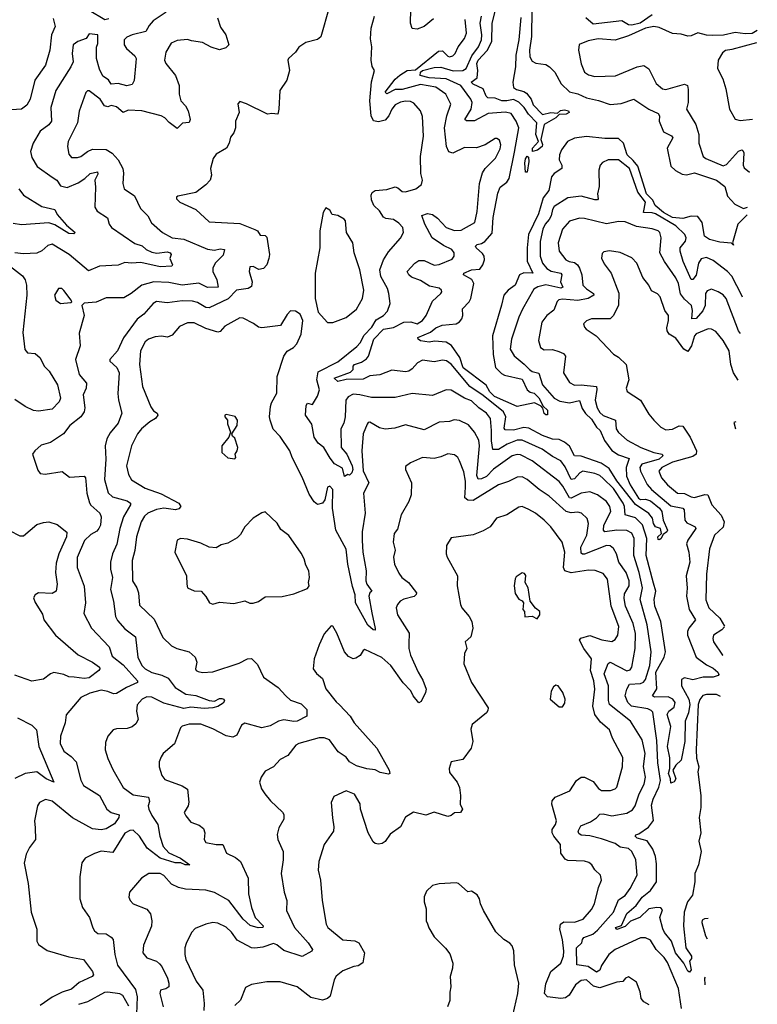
# Model space of a CAD drawing. Extents: x 2199565 to 2323334, y 894172 to 1018966.
# Tile 421 of 440: x 2316093 to 2320456, y 982271 to 988095. Entities that reach past the tile are written whole.
import ezdxf

# ---------------------------------------------------------------- set-up
doc = ezdxf.new("R2010")
doc.units = 0

msp = doc.modelspace()

# ---------------------------------------------------------------- linework, layer by layer
at = {"layer": '0CON10XD'}
for points in [[(2316960, 988140), (2316882.9, 988087.1), (2316859.3, 988060.7), (2316839.4, 988025), (2316758.6, 988005), (2316728, 987992), (2316711.2, 987975), (2316712, 987945), (2316725.7, 987925), (2316775, 987880), (2316781.8, 987865), (2316781.1, 987841.1), (2316770, 987735), (2316759.6, 987710.4), (2316726.9, 987703.1), (2316675, 987717.7), (2316635, 987713.4), (2316618.4, 987738.4), (2316585, 987760.7), (2316565, 987801.4), (2316548.1, 987865), (2316547, 987933), (2316556.2, 987953.8), (2316555.7, 988005.7), (2316505, 988010), (2316486.2, 987983.8), (2316437.5, 987965), (2316410, 987945), (2316404.4, 987895), (2316410, 987845), (2316396.7, 987815), (2316307.3, 987675), (2316277.8, 987575), (2316281.5, 987495), (2316266.3, 987473.6), (2316214.5, 987435), (2316173.9, 987365), (2316157.7, 987315), (2316165, 987280), (2316196.3, 987226.3), (2316285, 987163.5), (2316313.1, 987145), (2316335, 987111.8), (2316375, 987101.9), (2316439.9, 987130.1), (2316478.9, 987155), (2316510.8, 987185), (2316553.9, 987193.9), (2316555, 987180), (2316536.9, 987145), (2316541.4, 987105), (2316538.5, 986985), (2316552.6, 986962.6), (2316613.5, 986923.5), (2316622.2, 986885), (2316635.6, 986865), (2316775, 986770), (2316817.2, 986757.2), (2316842, 986735), (2316875, 986719.2), (2316905, 986714), (2316965, 986721.6), (2316983.5, 986715), (2316988.6, 986705), (2316981.7, 986681.7), (2316998, 986645), (2316993.8, 986636.2), (2316925, 986633.5), (2316809.4, 986659.4), (2316755, 986654.8), (2316715, 986658.6), (2316675, 986641.8), (2316565, 986637.7), (2316500.8, 986609.2), (2316385.2, 986705.2), (2316285, 986766.4), (2316260.2, 986759.8), (2316225, 986728.1), (2316195, 986712.9), (2316115, 986708.8), (2316065, 986715.7)], [(2316619.8, 988100.2), (2316596.9, 988093.1), (2316505, 988148)], [(2317923.2, 988166.8), (2317875, 987992.5), (2317855, 987977.5), (2317785, 987960), (2317745, 987932.5), (2317725, 987902.5), (2317683.3, 987865), (2317680, 987855), (2317690, 987795), (2317672.7, 987737.3), (2317632, 987675), (2317626.7, 987565), (2317620, 987535), (2317585, 987540), (2317560, 987535), (2317435, 987596.2), (2317395, 987610), (2317383, 987597), (2317392, 987545), (2317370.8, 987495), (2317369.2, 987455), (2317359.2, 987425), (2317341.1, 987398.9), (2317332.5, 987365), (2317316.7, 987335), (2317255, 987298.9), (2317237.1, 987272.9), (2317222.1, 987215), (2317227.9, 987175), (2317219.5, 987145), (2317195, 987116.9), (2317135, 987073.3), (2317028.3, 987051.7), (2317020, 987045), (2317020, 987035), (2317040, 987015), (2317135, 986971.2), (2317215, 986898.1), (2317395, 986890), (2317484.6, 986854.6), (2317499.2, 986845), (2317515, 986819.4), (2317545, 986817.7), (2317555, 986808.9), (2317571.8, 986705), (2317567.3, 986682.7), (2317555, 986643.8), (2317535, 986622.2), (2317506.9, 986616.9), (2317475, 986635.6), (2317455, 986633.3), (2317450, 986605), (2317468.6, 986545), (2317464.4, 986515.6), (2317445, 986505.6), (2317375, 986493.9), (2317325.9, 986444.1), (2317215, 986390.8), (2317195, 986392.1), (2317145, 986421.9), (2317115, 986430.7), (2317055, 986431.6), (2316965, 986419.1), (2316902.8, 986427.3), (2316883.3, 986416.7), (2316827.1, 986352.9), (2316787.7, 986322.3), (2316707.7, 986212.3), (2316672.5, 986135), (2316626, 986085), (2316626, 986075), (2316667.3, 986037.3), (2316681.1, 986005), (2316674, 985884), (2316677.3, 985845), (2316697.2, 985767.2), (2316675, 985708.1), (2316628.8, 985651.2), (2316608.8, 985615), (2316599.1, 985575), (2316602.2, 985495), (2316595.3, 985375), (2316616.7, 985296.7), (2316642.6, 985272.6), (2316729.1, 985249.1), (2316748.9, 985235), (2316748.4, 985225), (2316707.7, 985155), (2316685.2, 985085), (2316668.1, 984991.9), (2316643.1, 984935), (2316630.8, 984885), (2316630, 984845), (2316642.3, 984795), (2316630.4, 984725), (2316648, 984655), (2316659.7, 984565), (2316671.2, 984541.2), (2316715, 984491.2), (2316778.8, 984445), (2316792.5, 984325), (2316816, 984275), (2316835.9, 984255.9), (2316875, 984233.3), (2316935, 984217.3), (2316970.7, 984200.7), (2317013.5, 984145), (2317037.9, 984127.9), (2317075.6, 984105.6), (2317135, 984096.8), (2317215, 984067.3), (2317245.8, 984064.2), (2317275, 984079.1), (2317289.2, 984079.3), (2317300, 984075), (2317304.4, 984065), (2317297.6, 984052.4), (2317265, 984033.1), (2317235, 984024.5), (2317185, 984020.6), (2317105, 984028), (2317065, 984019.6), (2316945, 984051.6), (2316875, 984088.4), (2316845, 984089.6), (2316818.1, 984075), (2316788, 984042), (2316783.3, 984005), (2316793.3, 983955), (2316780.8, 983929.2), (2316757.7, 983912.3), (2316728.3, 983901.7), (2316665, 983900), (2316645.8, 983894.2), (2316615, 983856.2), (2316601.4, 983818.6), (2316599.6, 983775), (2316615.6, 983725), (2316645, 983658.8), (2316705, 983554), (2316765, 983510), (2316854.3, 983495), (2316860.3, 983469.8)], [(2318540.7, 988099.3), (2318485, 988053.9), (2318445, 988037.8), (2318415, 988042.5), (2318404.5, 988074.5), (2318406.8, 988155)], [(2319056.6, 988106.6), (2319045.2, 987975), (2319028.3, 987885), (2319025.6, 987815), (2319010.9, 987725), (2319014.3, 987694.3), (2319031.1, 987681.1), (2319075, 987670.4), (2319090.1, 987660.1), (2319117.8, 987625), (2319130.6, 987590.6), (2319185, 987534.5), (2319235, 987546.5), (2319275, 987541.2), (2319293, 987557), (2319315, 987561.8), (2319339.4, 987555), (2319342.9, 987545), (2319325, 987535.5), (2319285, 987534), (2319265.3, 987514.7), (2319195, 987474.2), (2319175.6, 987385), (2319186.5, 987356.5), (2319184.4, 987345), (2319157, 987323), (2319125.7, 987315.7), (2319126.4, 987335), (2319162, 987375), (2319146.1, 987416.1), (2319151.8, 987485), (2319102.1, 987535), (2319077.7, 987575), (2319046.6, 987606.6), (2319015, 987623.2), (2318974.3, 987614.3), (2318945, 987615.3), (2318905, 987630), (2318862, 987632), (2318851.9, 987641.9), (2318835.4, 987685), (2318775, 987713.3), (2318762.9, 987725), (2318798.6, 987751.4), (2318803.8, 987795), (2318797.5, 987835), (2318804.8, 987855), (2318858.2, 987911.8), (2318885.7, 987965.7), (2318888.9, 988075), (2318913.1, 988175)], [(2319123, 988155), (2319120.5, 987995), (2319108.2, 987915), (2319110, 987875), (2319125, 987848.6), (2319147, 987837), (2319205, 987828.8), (2319226.4, 987816.4), (2319258.1, 987785), (2319295.5, 987715), (2319345, 987668.5), (2319395, 987656.8), (2319445, 987632.6), (2319517.4, 987617.4), (2319585, 987593.3), (2319650.9, 987599.1), (2319725, 987625.5), (2319815, 987565.4), (2319869.4, 987539.4), (2319877.7, 987525), (2319876.3, 987495), (2319902.1, 987432.1), (2319948.6, 987408.6), (2319956.7, 987395), (2319923.5, 987335), (2319945, 987229.2), (2319971.7, 987201.7), (2320011.6, 987181.6), (2320037.1, 987177.1), (2320085, 987188), (2320214.5, 987145), (2320265, 987108), (2320280.7, 987050.7), (2320322.7, 987002.7), (2320375, 986978.6), (2320398.6, 986985)], [(2316292, 988102), (2316302.5, 988055), (2316281.1, 988005), (2316272.5, 987915), (2316246.2, 987825), (2316182.6, 987737.4), (2316156, 987625), (2316135, 987588.6), (2316105, 987565.8), (2316045, 987560.8)], [(2317264.2, 988105), (2317281.2, 988051.2), (2317313.6, 988005), (2317330, 987945), (2317312.2, 987927.8), (2317275, 987916.2), (2317225, 987931.2), (2317175, 987959), (2317108.9, 987968.9), (2317085, 987978.1), (2317025, 987972), (2316990, 987955), (2316956.8, 987903.2), (2316950, 987855), (2316958, 987835), (2317015.6, 987765), (2317036.5, 987705), (2317035.7, 987654.3), (2317045.6, 987615), (2317074.4, 987585), (2317089.5, 987555), (2317100.8, 987505), (2317095, 987486.7), (2317057.3, 987482.7), (2317025, 987452), (2316977.2, 987487.2), (2316952.5, 987515), (2316930.8, 987525), (2316815, 987555.4), (2316735, 987558.5), (2316705, 987546.2), (2316665, 987580), (2316635, 987586.7), (2316615, 987580), (2316595.9, 987585.9), (2316569.2, 987625), (2316505, 987672.9), (2316495, 987672.9), (2316485, 987664), (2316445, 987553.3), (2316436.1, 987485), (2316380.4, 987375), (2316375.5, 987345), (2316385, 987298.8), (2316400.3, 987280.3), (2316435, 987280), (2316455, 987286.2), (2316494.7, 987315.3), (2316525, 987328.9), (2316605, 987326.9), (2316640.9, 987305), (2316675.3, 987265.3), (2316703.1, 987215), (2316706.9, 987186.9), (2316703.6, 987125), (2316711.9, 987095), (2316771.9, 987051.9), (2316808.6, 986978.6), (2316850.5, 986935), (2316872.1, 986892.1), (2316938.5, 986835), (2316995, 986804.1), (2317065, 986796.2), (2317205, 986736.8), (2317245, 986730.8), (2317278.6, 986738.6), (2317304.4, 986734.4), (2317297.6, 986702.4), (2317249.5, 986655), (2317236.2, 986625), (2317236.1, 986605), (2317259.3, 986555), (2317266.9, 986513.1), (2317205, 986511.4), (2317153.6, 986536.4), (2317055, 986523.6), (2316975, 986540.3), (2316886.1, 986543.9), (2316815.3, 986524.7), (2316752.5, 986475), (2316709.6, 986450.4), (2316605, 986449.2), (2316545, 986424.4), (2316475, 986417.1), (2316461.2, 986405), (2316475.7, 986344.3), (2316445, 986240), (2316451.5, 986165), (2316423.1, 986085), (2316445.8, 985995.8), (2316488.6, 985945), (2316485.6, 985915), (2316468.1, 985875), (2316478.7, 985798.7), (2316474.5, 985775.5), (2316454.4, 985745), (2316390, 985695), (2316352.9, 985645), (2316275, 985592.9), (2316221.2, 985578.8), (2316182, 985545), (2316168.8, 985525), (2316200.5, 985430.5), (2316215, 985411.2), (2316245, 985406), (2316345, 985422.9), (2316388.1, 985388.1), (2316475.5, 985395.5), (2316483.1, 985385), (2316484.7, 985364.7), (2316490, 985295), (2316507.2, 985237.2), (2316515, 985222.9), (2316567.8, 985175), (2316574.6, 985155), (2316570.5, 985105), (2316561.5, 985085), (2316550.4, 985069.6), (2316515, 985050.4), (2316476.4, 985015), (2316432.8, 984912.8), (2316433.9, 984855), (2316474.6, 984744.6), (2316483.1, 984645), (2316473.2, 984583.2), (2316518.6, 984495), (2316623.1, 984385), (2316639.6, 984329.6), (2316705, 984278.4), (2316789.5, 984185), (2316791.1, 984175), (2316724.6, 984145), (2316665, 984108.2), (2316647.5, 984107.5), (2316615, 984121.8), (2316575, 984129.6), (2316508.8, 984111.2), (2316455, 984085.6), (2316367.3, 983982.7), (2316361.4, 983935), (2316335, 983857.5), (2316333.1, 983813.1), (2316355, 983767.5), (2316397.4, 983737.4), (2316428, 983705), (2316455, 983596.2), (2316471.5, 983565), (2316565.2, 983505.2), (2316608, 983425), (2316635, 983405.3), (2316682, 983392), (2316680, 983375), (2316655, 983337.3), (2316605, 983308.9), (2316575, 983303.7), (2316525, 983308.1), (2316405, 983374.3), (2316285, 983471.3), (2316247, 983483), (2316210.8, 983465), (2316198.9, 983445), (2316181.5, 983355), (2316185.6, 983314.4), (2316187.5, 983245), (2316152.2, 983197.8), (2316131.9, 983158.1), (2316120.5, 983105), (2316142.9, 982985), (2316162.1, 982815), (2316194.2, 982715.8), (2316194.2, 982644.2), (2316204.3, 982624.3), (2316255, 982589.4), (2316385, 982551.9), (2316471.2, 982535), (2316524.5, 982465), (2316530.6, 982445), (2316522, 982435), (2316445, 982400.7), (2316399.7, 982360.3), (2316345, 982343.2), (2316285, 982313.8), (2316215, 982264.4)], [(2320357.5, 986239.4), (2320344.2, 986255), (2320272.5, 986445), (2320255, 986467.1), (2320225, 986485.4), (2320185, 986500.4), (2320159.5, 986490.5), (2320150.3, 986475), (2320147.7, 986405), (2320135, 986372.7), (2320095, 986328), (2320068.9, 986325), (2320073.8, 986375), (2320066.7, 986405), (2320025, 986441.4), (2320002.2, 986472.2), (2319989.2, 986535), (2319975, 986566.9), (2319907.1, 986665), (2319880, 986715), (2319888.1, 986805), (2319880, 986835), (2319870, 986845), (2319835, 986858.2), (2319742.2, 986872.2), (2319675, 986898.5), (2319635, 986900.9), (2319565, 986886.6), (2319435, 986919.2), (2319405, 986921.6), (2319345, 986902.9), (2319304.3, 986855.7), (2319277.7, 986775), (2319284.7, 986724.7), (2319324.4, 986675), (2319344.4, 986664.4), (2319375, 986659.1), (2319391.8, 986645), (2319404.7, 986625), (2319417.5, 986585), (2319424.6, 986525), (2319445, 986502.9), (2319487.8, 986475), (2319490, 986465), (2319455, 986445.2), (2319395, 986433.2), (2319305, 986442.5), (2319282, 986438), (2319272.5, 986427.5), (2319252.9, 986377.1), (2319212.2, 986345), (2319181.8, 986305), (2319162.6, 986197.4), (2319173.1, 986155), (2319195, 986141.8), (2319245, 986143.1), (2319282.6, 986132.6), (2319310.2, 986120.2), (2319322.5, 986105), (2319309.1, 986005), (2319345, 985947.8), (2319375, 985933.1), (2319415, 985934.7), (2319504.5, 985924.5), (2319507.4, 985907.4), (2319497.2, 985845), (2319508.3, 985798.3), (2319525, 985771.2), (2319544, 985754), (2319617.5, 985725), (2319621.8, 985675), (2319635, 985653.3), (2319687.3, 985607.3), (2319766.5, 985565), (2319845, 985534.5), (2319894.1, 985524.1), (2319896.7, 985515), (2319876.2, 985495), (2319774.1, 985465), (2319760.6, 985445), (2319764.7, 985425), (2319804.7, 985345), (2319830.6, 985315), (2319945, 985218.6), (2320016.7, 985205), (2320024.6, 985194.6), (2320026.7, 985135), (2320038.7, 985118.7), (2320065, 985106.7), (2320088.8, 985095), (2320093.2, 985085), (2320045, 985015.5), (2320038.4, 984995), (2320051.4, 984945), (2320056.5, 984885), (2320035.3, 984805), (2320041.2, 984731.2), (2320037.4, 984685), (2320054, 984605), (2320091.2, 984545), (2320051.2, 984495), (2320043.5, 984475), (2320044.3, 984455), (2320095.4, 984325), (2320155, 984278.1), (2320195, 984259.3), (2320222.5, 984235), (2320228.2, 984221.8), (2320224, 984215), (2320195, 984206.4), (2320136, 984206), (2320075, 984190.6), (2320025, 984202), (2320008.8, 984191.2), (2320007.8, 984155), (2320050.6, 984075), (2320057.6, 984045), (2320048.8, 983995), (2320028.6, 983945), (2320028.5, 983825), (2320006.1, 983715), (2319975.3, 983684.7), (2319957.5, 983655), (2319975, 983604), (2319965, 983586.5), (2319945, 983578.8), (2319942.8, 983605), (2319930.2, 983635), (2319937.9, 983665), (2319938.1, 983728.1), (2319924.6, 983795), (2319945.5, 983914.5), (2319923.4, 983985), (2319932.3, 984005), (2319965, 984028.9), (2319971.1, 984055), (2319957.3, 984075), (2319929.9, 984089.9), (2319847.9, 984087.9), (2319836.5, 984095), (2319862.3, 984137.7), (2319856.7, 984235), (2319906, 984325), (2319914, 984355), (2319884.8, 984535), (2319851.1, 984625), (2319846.6, 984665), (2319856.8, 984715), (2319842.1, 984762.1), (2319798.8, 984925), (2319802.7, 985025), (2319777.5, 985107.5), (2319735, 985148.7), (2319675.1, 985165.1), (2319671.1, 985215), (2319662.2, 985235), (2319605, 985321.9), (2319545, 985381.8), (2319525, 985397.9), (2319495, 985410.4), (2319425, 985423.4), (2319406.5, 985413.5), (2319375, 985378.7), (2319355, 985374.3), (2319320.4, 985450.4), (2319295, 985486.2), (2319245, 985511.6), (2319183.9, 985553.9), (2319065, 985607.7), (2319036.7, 985606.7), (2318976.4, 985583.6), (2318925, 985551.9), (2318892.1, 985552.1), (2318883.6, 985603.6), (2318884.8, 985664.8), (2318877.4, 985735), (2318855, 985767.3), (2318808.9, 985798.9), (2318765, 985840.2), (2318725, 985856.6), (2318645, 985903.8), (2318615, 985904.5), (2318535, 985870.8), (2318415, 985882.8), (2318315, 985859.1), (2318175, 985859.3), (2318105, 985876.5), (2318065, 985879.7), (2318035.3, 985864.7), (2318022.9, 985845), (2318018.7, 985745), (2318011.2, 985708.8), (2317993.4, 985675), (2317994, 985564), (2318027.5, 985525), (2318060, 985455), (2318063.4, 985435), (2318058.7, 985415), (2318045, 985400), (2318035, 985403.8), (2318015, 985392.9), (2318002.7, 985442.7), (2317955, 985467.3), (2317930.5, 985500.5), (2317891.4, 985565), (2317859, 985589), (2317834.6, 985625), (2317822, 985702), (2317783.8, 985755), (2317787.7, 985812.3), (2317795, 985825.8), (2317825, 985818.6), (2317855, 985867.5), (2317866.1, 985905), (2317850, 985965), (2317858.2, 986011.8), (2317975, 986070.7), (2318088.1, 986161.9), (2318107.1, 986182.9), (2318131.7, 986228.3), (2318175.9, 986275), (2318201, 986319), (2318244.5, 986345), (2318269.4, 986370.6), (2318285.6, 986415), (2318276.8, 986475), (2318268.7, 986505), (2318229.7, 986575), (2318223.3, 986615), (2318245.9, 986674.1), (2318275, 986722.5), (2318345, 986802.9), (2318363.6, 986835), (2318359.1, 986865), (2318335, 986891.5), (2318305, 986912.3), (2318258.6, 986918.6), (2318246, 986926), (2318221.5, 986965), (2318188.9, 986995), (2318175, 987030), (2318172.5, 987057.5), (2318178.3, 987071.7), (2318195.6, 987084.4), (2318265, 987090), (2318315, 987105.6), (2318330.2, 987100.2), (2318355, 987078.5), (2318375, 987077.3), (2318436.2, 987095), (2318469.7, 987120.3), (2318475.7, 987145), (2318466.4, 987185), (2318463.8, 987285), (2318482.1, 987405), (2318475, 987522.5), (2318465, 987555.8), (2318425, 987600), (2318405, 987611.1), (2318375, 987613.6), (2318345, 987607.7), (2318315, 987591.8), (2318295.3, 987565), (2318277.6, 987525), (2318255, 987500.3), (2318215, 987489.8), (2318186, 987496), (2318171.6, 987525), (2318164.8, 987614.8), (2318173.8, 987726.2), (2318192.5, 987795), (2318177.7, 987817.7), (2318172.7, 987855), (2318175.8, 987935), (2318168.3, 987981.7), (2318172.5, 988045), (2318191.4, 988115)], [(2318617.3, 987345), (2318606.5, 987455), (2318620.5, 987525), (2318643.1, 987595), (2318614.3, 987655), (2318554.3, 987695), (2318465, 987710.5), (2318355, 987681.6), (2318315, 987681.3), (2318265, 987655.6), (2318254.7, 987665), (2318315, 987742.5), (2318342.7, 987767.3), (2318385, 987794.6), (2318435, 987799), (2318571.5, 987908.5), (2318595, 987909.7), (2318625, 987878.8), (2318635, 987875.5), (2318655, 987880.9), (2318669.6, 987895), (2318686.2, 987935), (2318725, 987984.3), (2318735.3, 988015), (2318727.8, 988095)], [(2319019.9, 987310.1), (2319045.3, 987455), (2319030.8, 987495), (2318999.9, 987539.9), (2318967.7, 987547.7), (2318865, 987539.4), (2318782.9, 987497.1), (2318735.8, 987495.8), (2318726.9, 987505), (2318764.4, 987565), (2318769.6, 987605), (2318762.4, 987625), (2318701.7, 987705), (2318615, 987744), (2318515, 987750.5), (2318461.4, 987765), (2318464.3, 987785), (2318475, 987793.5), (2318545, 987812.1), (2318585, 987814.1), (2318657.7, 987792.3), (2318715.1, 987794.9), (2318733.9, 987805), (2318768.4, 987881.6), (2318807.3, 987935), (2318825.2, 987975), (2318827.7, 988005), (2318818, 988075), (2318825.2, 988114.8)], [(2319835, 988123.3), (2319763, 988075), (2319715, 988062.9), (2319695, 988065.1), (2319655, 988087.8), (2319485, 988068.9), (2319441.4, 988105)], [(2320456.3, 988030.2), (2320425, 988013), (2320385, 988010.5), (2320325, 988019.6), (2320256.3, 988003.7), (2320188.5, 988001.5), (2320155, 988003.5), (2320105, 988017.3), (2320065, 987998.8), (2320045, 987996.8), (2320005, 988009.2), (2319953.9, 988013.9), (2319875, 988049), (2319845, 988054), (2319795, 988044.8), (2319695, 987999.2), (2319615, 987972.7), (2319515, 987981.2), (2319455, 987969.4), (2319402.3, 987947.7), (2319398, 987915), (2319415, 987833.3), (2319434.4, 987785), (2319458, 987768), (2319495, 987758.9), (2319617.2, 987762.8), (2319745, 987815.5), (2319785, 987823.1), (2319814.6, 987804.6), (2319857.6, 987717.6), (2319895, 987685.6), (2319915, 987682.3), (2320025, 987712.5), (2320042.5, 987705), (2320048.3, 987681.7), (2320046.4, 987605), (2320037.5, 987565), (2320093.1, 987475), (2320110.5, 987415), (2320110.8, 987365), (2320136.2, 987285), (2320152.8, 987272.8), (2320255, 987230), (2320275, 987237.5), (2320345, 987316.2), (2320364.1, 987324.1), (2320371.2, 987321.2), (2320376.4, 987306.4), (2320372.9, 987235), (2320377.7, 987217.7), (2320410.1, 987193.1)], [(2320452.3, 987957.6), (2320305, 987917.7), (2320267.3, 987912.7), (2320251.1, 987898.9), (2320223.8, 987855), (2320220.8, 987805), (2320252.2, 987745), (2320270.6, 987685), (2320291.4, 987565), (2320325, 987506.7), (2320355, 987499.2), (2320427.4, 987505.9)], [(2320369.3, 986452.6), (2320365, 986462.5), (2320305, 986576.8), (2320279.6, 986605), (2320195, 986670.4), (2320155, 986687.2), (2320125, 986679.2), (2320107.6, 986655), (2320095, 986584.4), (2320075, 986558.1), (2320065, 986557.5), (2320017.3, 986665), (2319999.6, 986725), (2320000.5, 986745), (2320032, 986785), (2320035.3, 986805), (2320027.3, 986825), (2319973.8, 986875), (2319855, 986946.1), (2319835, 986953), (2319784.1, 986955), (2319795.8, 987015), (2319749.4, 987075), (2319699.4, 987215), (2319635, 987265.9), (2319575, 987265.6), (2319540.8, 987249.2), (2319527.1, 987235), (2319518.9, 987205), (2319521.7, 987108.3), (2319510.9, 987065), (2319515.4, 987035), (2319510.7, 987029.3), (2319495, 987028.2), (2319415, 987051.5), (2319335, 987040.7), (2319255, 986989.6), (2319245, 986972.9), (2319237.8, 986935), (2319225, 986913.7), (2319201, 986885), (2319188.5, 986855), (2319172.7, 986782.7), (2319171.6, 986695), (2319186.2, 986655), (2319212, 986622), (2319237.2, 986607.2), (2319294.4, 986594.4), (2319300.3, 986585), (2319291.3, 986545), (2319306.9, 986513.1), (2319294.1, 986505.9), (2319205, 986527.1), (2319157.5, 986515), (2319135, 986501.1), (2319067, 986383), (2319045.7, 986334.3), (2319002.9, 986205), (2318994.5, 986145), (2319017.3, 986107.3), (2319077.9, 986057.9), (2319108.2, 986025), (2319125, 986013.4), (2319165, 986004.4), (2319186.2, 985935), (2319255, 985855.8), (2319287.9, 985837.9), (2319345, 985829.2), (2319405, 985842.9), (2319419.5, 985795), (2319440.2, 985765), (2319475, 985732.5), (2319504.9, 985684.9), (2319527.3, 985665), (2319552.4, 985605), (2319595, 985546.3), (2319635, 985520.5), (2319699.3, 985499.3), (2319679.8, 985445), (2319683, 985395), (2319703.7, 985343.7), (2319754.1, 985264.1), (2319765, 985256.8), (2319795, 985258.5), (2319825, 985247.9), (2319878.1, 985205), (2319892.1, 985185), (2319900, 985135), (2319924.6, 985075), (2319922.1, 985065), (2319900.4, 985049.6), (2319885, 985023.3), (2319875, 985017.1), (2319870.4, 985020.4), (2319868.1, 985035), (2319890, 985055), (2319884.3, 985084.3), (2319855, 985095.6), (2319843.1, 985115), (2319836.2, 985146.2), (2319813.8, 985173.8), (2319735, 985227.5), (2319625, 985366.6), (2319579.7, 985439.7), (2319531.8, 985471.8), (2319415, 985512.3), (2319375, 985514.5), (2319345, 985572.5), (2319315, 985596.2), (2319285, 985610.7), (2319245, 985613.2), (2319185, 985634.2), (2319105, 985678.4), (2319075, 985683.1), (2319015, 985667.2), (2318965, 985669.1), (2318958.7, 985678.7), (2318969.6, 985745), (2318955, 985774.7), (2318835, 985872), (2318755, 985924.8), (2318645, 986057.3), (2318617.3, 986077.3), (2318595, 986081.2), (2318545, 986070.9), (2318475, 986081.1), (2318445.6, 986065), (2318415, 986029.4), (2318395, 986015.6), (2318375, 986011.1), (2318295, 986022.5), (2318223.1, 985993.1), (2318165, 985987.3), (2318125, 985967.5), (2318023.6, 985966.4), (2317975, 985954), (2317954.1, 985975), (2318050.8, 986009.2), (2318066.2, 986025), (2318065.3, 986045), (2318072.8, 986055), (2318115, 986069.6), (2318145, 986088.6), (2318155.8, 986104.2), (2318187.3, 986205), (2318245, 986264.4), (2318305, 986274.3), (2318365, 986305.7), (2318406.5, 986306.5), (2318445, 986294.7), (2318476.2, 986315), (2318496.7, 986345), (2318535, 986430), (2318583.8, 986475), (2318591.2, 986485), (2318588.8, 986495), (2318575, 986505.7), (2318518.1, 986518.1), (2318465, 986552.9), (2318411.7, 986571.8), (2318395.7, 986585), (2318385.8, 986605), (2318430.6, 986655), (2318455, 986669.6), (2318485, 986670), (2318545, 986642.7), (2318573.8, 986646.2), (2318651.8, 986678.2), (2318663.5, 986695), (2318663.8, 986715), (2318649.6, 986735), (2318599.2, 986759.2), (2318533.5, 986803.5), (2318490.4, 986885), (2318472.7, 986937.3), (2318505, 986949.1), (2318535, 986942.9), (2318565, 986920.7), (2318615, 986865.3), (2318665, 986847.2), (2318705, 986850.2), (2318785, 986894.4), (2318800.2, 986959.8), (2318813.6, 987125), (2318830.7, 987189.3), (2318845.7, 987215), (2318908.6, 987275), (2318935, 987331.2), (2318940, 987355), (2318932.1, 987382.1), (2318915, 987392.5), (2318905, 987391.4), (2318846.4, 987353.6), (2318795, 987336), (2318725, 987338.9), (2318655, 987305.5), (2318632.1, 987312.1), (2318617.3, 987345)], [(2320396.2, 986940.7), (2320340.8, 986885), (2320310, 986775), (2320315, 986760), (2320303, 986773), (2320235, 986778.7), (2320173.8, 986795), (2320143.6, 986813.6), (2320131, 986895), (2320105, 986931.3), (2320065, 986931.8), (2320015, 986918.4), (2319955, 986923.8), (2319900.5, 986955), (2319852.5, 986995), (2319837.5, 987027.5), (2319801.8, 987065), (2319748.8, 987228.8), (2319722.6, 987262.6), (2319686.4, 987295), (2319664, 987365), (2319635, 987391.7), (2319555, 987392.4), (2319445, 987403.7), (2319375, 987393.1), (2319333.5, 987375), (2319297.3, 987325), (2319285.5, 987295), (2319284.4, 987265), (2319299.5, 987235), (2319300, 987215), (2319255, 987185.6), (2319239.6, 987165), (2319223.5, 987085), (2319189.7, 987040.3), (2319162.9, 986947.1), (2319102.8, 986825), (2319094.5, 986744.5), (2319095.5, 986665.5), (2319127.8, 986595), (2319075, 986597.5), (2319049.2, 986585), (2319023.9, 986525), (2318983.2, 986495), (2318957.9, 986465), (2318944, 986406), (2318889.7, 986225), (2318894.1, 986115), (2318908.2, 986038.2), (2318942.6, 986002.6), (2318961.8, 985991.8), (2319065, 985968.8), (2319095.6, 985905.6), (2319112.4, 985892.4), (2319136, 985885), (2319165, 985857.1), (2319189.5, 985809.5), (2319215.7, 985785), (2319215, 985758), (2319205, 985756.9), (2319194.6, 985764.6), (2319187.1, 985797.1), (2319177.9, 985807.9), (2319137.9, 985827.9), (2319035, 985805.9), (2318901.2, 985865), (2318875, 985894.3), (2318853.5, 985933.5), (2318716.7, 986035), (2318696.3, 986096.3), (2318648.2, 986168.2), (2318615, 986186.5), (2318547.6, 986192.4), (2318515, 986188), (2318465, 986194.7), (2318450, 986205), (2318448.9, 986215), (2318523.3, 986246.6), (2318555, 986271.1), (2318593.1, 986286.9), (2318675, 986296.2), (2318695, 986306.9), (2318709.5, 986325), (2318714.6, 986345), (2318712.7, 986385), (2318751.2, 986425), (2318762.5, 986445), (2318779.2, 986535), (2318768.1, 986558.1), (2318718, 986585), (2318720.8, 986595), (2318765, 986614.8), (2318815, 986618.4), (2318833.6, 986645), (2318842.6, 986675), (2318840, 986695), (2318830.7, 986710.7), (2318792.9, 986745), (2318790, 986755), (2318800, 986765), (2318825, 986770.4), (2318845, 986782.5), (2318887.6, 986832.4), (2318894.5, 986925.5), (2318920.6, 987069.4), (2318935.2, 987105), (2318975, 987134.1), (2318988.4, 987155), (2319019.9, 987310.1)], [(2319095, 987192.5), (2319085, 987192.5), (2319082, 987245), (2319085, 987272.5), (2319095, 987287.5), (2319102.3, 987282.3), (2319104.5, 987255), (2319095, 987192.5)], [(2316087.8, 987095), (2316116.2, 987056.2), (2316225, 986990.5), (2316301.1, 986971.1), (2316315, 986943.3), (2316369.5, 986879.5), (2316421.2, 986835), (2316412.7, 986827.3), (2316385, 986829), (2316300.8, 986880.8), (2316265, 986893.9), (2316105, 986881.7), (2316055, 986889.7)], [(2317915, 986303.8), (2317945, 986304), (2318025, 986332.5), (2318085, 986382.9), (2318120.9, 986445), (2318129.2, 986495), (2318105.4, 986615), (2318070.9, 986715), (2318063.3, 986775), (2318026.7, 986835), (2318020.8, 986905), (2318013.3, 986915), (2317975, 986936.2), (2317942, 986942), (2317927.5, 986967.5), (2317905, 986982.5), (2317889.2, 986955), (2317869.2, 986845), (2317868.6, 986745), (2317841.4, 986595), (2317841.2, 986445), (2317858.8, 986365), (2317915, 986303.8)], [(2320342.3, 985963), (2320315.4, 986005), (2320300, 986055), (2320288.9, 986135), (2320255, 986197.8), (2320210.9, 986250.9), (2320185, 986264.5), (2320165, 986266.4), (2320095, 986236.2), (2320085, 986224), (2320068, 986165), (2320045, 986132.5), (2320021.3, 986145), (2319975, 986211.3), (2319934.5, 986235), (2319923.7, 986253.7), (2319921.7, 986271.7), (2319931.6, 986315), (2319930.9, 986345), (2319908.8, 986375), (2319882.5, 986455), (2319865, 986473.5), (2319830.1, 986490.1), (2319814.6, 986525), (2319779.8, 986569.8), (2319743.8, 986655), (2319715, 986686.4), (2319645, 986717.9), (2319582.1, 986727.9), (2319548.8, 986721.2), (2319538, 986712), (2319534.4, 986685), (2319550.6, 986650.6), (2319592.5, 986595), (2319637.3, 986477.3), (2319634.7, 986405.3), (2319605, 986344), (2319585, 986325.6), (2319475, 986324.3), (2319445, 986314.3), (2319428.1, 986295), (2319434.3, 986275), (2319444.6, 986264.6), (2319504, 986225), (2319605.6, 986115.6), (2319635, 986098), (2319681.4, 986055), (2319696.7, 985965), (2319680.8, 985915), (2319685.8, 985895.8), (2319764.4, 985844.4), (2319815, 985762), (2319845, 985726), (2319885, 985684.4), (2319915, 985669.4), (2319955, 985671.8), (2319995, 985691.5), (2320015, 985690), (2320059.1, 985625), (2320096.1, 985545), (2320093.8, 985525), (2320075, 985510.2), (2319955, 985476.6), (2319892.3, 985445), (2319872.9, 985425), (2319889.4, 985385), (2319925, 985343.5), (2319985, 985293.3), (2320025, 985292.2), (2320065, 985272.5), (2320085, 985269.2), (2320145, 985286.2), (2320163.6, 985283.6), (2320186.4, 985225), (2320243.1, 985163.1), (2320260.5, 985125), (2320255, 985093.1), (2320203.1, 985045), (2320173.9, 984965), (2320156.7, 984815), (2320152.4, 984662.4), (2320170, 984615), (2320234.5, 984554.5), (2320262, 984507.7)], [(2316038.8, 986635), (2316110.3, 986580.3), (2316125, 986556.7), (2316133.5, 986525), (2316135.3, 986465), (2316112.9, 986245), (2316124.2, 986144.2), (2316138.8, 986125), (2316185, 986121.1), (2316214.4, 986095), (2316238.6, 986045), (2316267.8, 986015), (2316316.5, 985935), (2316335.3, 985855.3), (2316326.4, 985835), (2316285, 985790), (2316205, 985778.2), (2316175, 985783.5), (2316125, 985806.9), (2316065, 985848.2)], [(2316335, 986416), (2316395, 986421.2), (2316402.5, 986425), (2316398.8, 986435), (2316355, 986493.8), (2316342.5, 986505), (2316323.3, 986505), (2316298.8, 986465), (2316306.2, 986435), (2316335, 986416)], [(2320239.1, 984092.3), (2320215, 984102.9), (2320156.7, 984103.3), (2320135, 984097.5), (2320115.6, 984074.4), (2320106.6, 984045), (2320095.3, 983775), (2320096.4, 983726.4), (2320110.7, 983675), (2320103.9, 983645), (2320121.7, 983505), (2320122.4, 983435), (2320112.4, 983375), (2320121.7, 983285), (2320109.7, 983235), (2320124.5, 983174.5), (2320107.8, 983095), (2320086.3, 983045), (2320086.3, 982995), (2320072.9, 982917.1), (2320043, 982877), (2320023.6, 982815), (2320019.2, 982735), (2320034.5, 982605.5), (2320067.7, 982555), (2320067.7, 982542.3), (2320054.5, 982525), (2320064.6, 982475), (2320055, 982460), (2320045, 982467.3), (2320021.6, 982515), (2319972.5, 982575), (2319949.5, 982645), (2319907.6, 982695), (2319897.7, 982717.7), (2319879.4, 982785), (2319895, 982830), (2319885, 982840.6), (2319862.8, 982842.8), (2319815, 982836.3), (2319762.4, 982785), (2319706.9, 982763.1), (2319675, 982730), (2319625, 982712.9), (2319616.9, 982725), (2319652.7, 982737.3), (2319685, 982808), (2319739.5, 982855), (2319776.2, 982905), (2319825, 982943.5), (2319860.4, 982995), (2319860.9, 983100.9), (2319853.3, 983145), (2319837.4, 983187.4), (2319805, 983237.1), (2319745, 983253.8), (2319733.9, 983266.1), (2319737, 983273), (2319755, 983278.6), (2319812.4, 983317.6), (2319841.3, 983358.7), (2319831, 983449), (2319841.2, 983485), (2319874.1, 983555), (2319883, 983595), (2319868.3, 983698.3), (2319861.7, 983831.7), (2319838.1, 983998.1), (2319829.4, 984009.4), (2319808.2, 984018.2), (2319711.2, 984035), (2319690.5, 984055), (2319675.4, 984095), (2319683.6, 984135), (2319700.6, 984165), (2319765, 984168.6), (2319783, 984177), (2319795, 984192.2), (2319821, 984275), (2319829.3, 984355), (2319805.2, 984515.2), (2319763.8, 984665), (2319776.3, 984735), (2319758.1, 984825), (2319726.1, 984925), (2319728.9, 985025), (2319715, 985057.3), (2319685, 985073.9), (2319625, 985075.2), (2319555, 985065.4), (2319546, 985076), (2319548.9, 985105), (2319590.3, 985185), (2319583.5, 985215), (2319564.8, 985244.8), (2319511.9, 985285), (2319465, 985301.5), (2319415, 985294.7), (2319355.1, 985264.9), (2319345, 985267), (2319306.3, 985336.3), (2319283.4, 985363.4), (2319125.4, 985485), (2319055, 985521.6), (2319035, 985523.7), (2319006.2, 985515), (2318895, 985437), (2318855, 985392.9), (2318825, 985378.1), (2318805, 985376.9), (2318798.2, 985398.2), (2318812.9, 985575), (2318808.2, 985608.2), (2318783.8, 985655), (2318748.7, 985698.7), (2318693.9, 985723.9), (2318662.6, 985727.4), (2318635, 985717.8), (2318575, 985713.8), (2318485, 985668.5), (2318375, 985698.1), (2318311.7, 985678.3), (2318255, 985673.5), (2318221.1, 985681.1), (2318165, 985713.3), (2318155, 985712.5), (2318148.3, 985701.7), (2318125.7, 985644.3), (2318117.3, 985545), (2318125.8, 985425.8), (2318158.8, 985355), (2318126.9, 985295), (2318136.2, 985175), (2318120, 985065), (2318119.8, 985015), (2318122.3, 984945), (2318143, 984835), (2318141.1, 984775), (2318147.5, 984755), (2318176.2, 984715), (2318165, 984704.4), (2318159, 984685), (2318176.8, 984586.8), (2318196.9, 984493.1), (2318196, 984484), (2318185, 984486.1), (2318153.5, 984513.5), (2318080.4, 984645), (2318077.3, 984692.7), (2318061.2, 984741.2), (2318034, 984874), (2318025, 984962.9), (2317963.1, 985075), (2317943.1, 985205), (2317945, 985316.2), (2317927.5, 985335), (2317915, 985330), (2317899.2, 985255), (2317885, 985235.8), (2317855, 985228), (2317835, 985242.5), (2317805, 985287.5), (2317765, 985388.6), (2317704.6, 985505), (2317692.2, 985545), (2317635, 985629.2), (2317592.8, 985672.7), (2317574.2, 985725), (2317570.6, 985745), (2317576.1, 985806.1), (2317582, 985828), (2317613.5, 985885), (2317615.8, 985985), (2317656.5, 986105), (2317675, 986134.2), (2317713.8, 986155), (2317733.4, 986176.6), (2317758.1, 986235), (2317768, 986315), (2317753, 986353), (2317725, 986370), (2317695, 986372.5), (2317675, 986350), (2317636.7, 986285), (2317525, 986271.4), (2317505, 986275.8), (2317477.3, 986297.3), (2317415, 986329.4), (2317395, 986331.9), (2317307.2, 986282.8), (2317279.5, 986250.5), (2317265, 986246.1), (2317195, 986267.3), (2317125, 986301.8), (2317085, 986301.2), (2317039.4, 986280.6), (2316995, 986229.4), (2316967.1, 986217.1), (2316932.4, 986222.4), (2316895, 986219.5), (2316855, 986205.5), (2316835, 986190), (2316808.2, 986135), (2316801.5, 986055), (2316819.2, 985925), (2316868.6, 985805), (2316885, 985782), (2316906.8, 985766.8), (2316910.8, 985755), (2316897.5, 985735), (2316863.5, 985716.5), (2316814.5, 985675), (2316790, 985645), (2316755.3, 985574.7), (2316724.4, 985455), (2316736.4, 985405), (2316755, 985372.7), (2316835, 985324.6), (2316929.2, 985289.2), (2317035.5, 985235.5), (2317045.8, 985215), (2317035, 985200.8), (2317015.3, 985194.7), (2316945, 985204.7), (2316902.4, 985197.6), (2316850.6, 985175), (2316831.8, 985158.2), (2316812.2, 985125), (2316783.5, 985035), (2316774.2, 984955), (2316759.3, 984895), (2316760.4, 984775), (2316785.6, 984735), (2316795.4, 984705.4), (2316802.4, 984632.4), (2316888.5, 984548.5), (2316939.7, 984439.7), (2316990.7, 984390.7), (2317023.3, 984375), (2317095.4, 984355.4), (2317132, 984325), (2317141.1, 984295), (2317134.1, 984254.1), (2317136.7, 984245), (2317148.6, 984238.6), (2317175, 984233.1), (2317235, 984236.9), (2317392.2, 984287.8), (2317440, 984315), (2317465, 984315.6), (2317500.9, 984280.9), (2317535.4, 984205.4), (2317622.9, 984145), (2317667.1, 984095), (2317695, 984070.4), (2317758.1, 984048.1), (2317791.9, 984015), (2317791.9, 983975), (2317735, 983946), (2317715, 983943.2), (2317655, 983954.3), (2317624.8, 983945.2), (2317575, 983917.1), (2317525, 983906.4), (2317425, 983934.3), (2317405, 983921.2), (2317377.5, 983862.5), (2317355, 983850), (2317315, 983858.2), (2317235, 983900.4), (2317165, 983926.9), (2317095, 983927.9), (2317055, 983915.7), (2317044.4, 983905.6), (2317009.5, 983810.5), (2316942.5, 983755), (2316929.2, 983735), (2316918.6, 983705), (2316918.1, 983675), (2316935, 983623.3), (2316951.4, 983601.4), (2317053.7, 983563.7), (2317085, 983543.8), (2317094.4, 983465.6), (2317090, 983445), (2317066.2, 983405), (2317075.8, 983385.8), (2317105, 983348), (2317155, 983330), (2317180.3, 983310.3), (2317189.2, 983285), (2317184.4, 983245), (2317195, 983228), (2317255, 983215.7), (2317295, 983216), (2317317.5, 983165), (2317369.3, 983139.3), (2317399.2, 983115), (2317445, 983017.5), (2317446.9, 982925), (2317463.7, 982843.6), (2317485.6, 982784.4), (2317533.1, 982735), (2317531.1, 982725), (2317503.2, 982723.2), (2317456.9, 982736.9), (2317415.5, 982775), (2317330.9, 982885), (2317245, 982932.7), (2317195, 982945.3), (2317075, 982951.6), (2317032.1, 982962.1), (2316992.2, 982982.2), (2316945, 983033.5), (2316925, 983045.4), (2316856.3, 983043.7), (2316813.3, 983016.7), (2316742.9, 982935), (2316739.2, 982905), (2316746, 982885), (2316764, 982865), (2316845, 982832.5), (2316867.1, 982805), (2316874.4, 982765), (2316872.7, 982732.7), (2316825, 982620), (2316820.9, 982575), (2316845, 982545.5), (2316902.5, 982525), (2316920.8, 982510.9), (2316935, 982494.3), (2316967.7, 982425), (2316976.4, 982395), (2316975.4, 982374.6), (2316958.5, 982361.5), (2316926.7, 982355), (2316922.2, 982335), (2316942.9, 982255)], [(2317365, 985497.5), (2317372.5, 985505), (2317367.5, 985525), (2317380, 985545), (2317383.3, 985565), (2317365, 985620), (2317351.7, 985631.7), (2317347.5, 985645), (2317378.8, 985695), (2317381.2, 985725), (2317367.7, 985747.7), (2317315, 985760), (2317307.5, 985755), (2317307.5, 985745), (2317322.5, 985725), (2317323.3, 985705), (2317340, 985655), (2317330, 985625), (2317290, 985575), (2317290, 985535), (2317325, 985502.5), (2317365, 985497.5)], [(2320328.7, 985716.9), (2320317.5, 985712.5), (2320326.4, 985674.3)], [(2320007.9, 982245), (2319991.1, 982365), (2319925, 982517.7), (2319905, 982547.2), (2319858.6, 982595), (2319825, 982649.4), (2319795, 982664.6), (2319765, 982664.6), (2319615, 982594.2), (2319578.3, 982565), (2319535, 982500.6), (2319525, 982472.1), (2319505, 982461.4), (2319455, 982495.2), (2319388.9, 982505), (2319387.3, 982605), (2319417.9, 982635), (2319421.5, 982655), (2319430, 982665), (2319483.6, 982686.4), (2319511.2, 982708.8), (2319605.2, 982814.8), (2319635, 982888.8), (2319675.2, 982914.8), (2319705.2, 982954.8), (2319745.3, 983035), (2319738, 983125), (2319713.4, 983175), (2319695, 983191.9), (2319645, 983199.6), (2319615, 983222), (2319535, 983248.7), (2319465, 983266.5), (2319415, 983271), (2319400.8, 983280.8), (2319397.6, 983295), (2319412.9, 983327.1), (2319469.5, 983350.5), (2319505, 983374.4), (2319524, 983396), (2319545, 983397.9), (2319596.4, 983386.4), (2319685, 983402), (2319718, 983422), (2319733.1, 983445), (2319757.4, 983515), (2319787.7, 983572.3), (2319794.8, 983615), (2319782.7, 983677.3), (2319793.5, 983755), (2319775, 983834.3), (2319706.4, 983945), (2319582.7, 984045), (2319577, 984067), (2319576.2, 984155), (2319550.7, 984225), (2319575, 984286.2), (2319585, 984294.4), (2319685, 984243.7), (2319705, 984248.2), (2319714.7, 984265.3), (2319733.7, 984375), (2319736.4, 984463.6), (2319722.5, 984522.5), (2319677.3, 984625), (2319669.1, 984670.9), (2319671.4, 984698.6), (2319697.5, 984745), (2319698.4, 984775), (2319680.6, 984825), (2319638.1, 984885), (2319623.1, 984935), (2319606, 984966), (2319585, 984982), (2319565, 984984.7), (2319435, 984934.2), (2319423.3, 984933.2), (2319415, 984940), (2319412, 984975), (2319448, 985045), (2319457.6, 985115), (2319449.1, 985145), (2319415.6, 985175), (2319395, 985182.2), (2319355, 985178.2), (2319325, 985185.9), (2319225.9, 985275.9), (2319166.4, 985315), (2319095, 985375.4), (2319065, 985390.8), (2319035, 985389.2), (2318985, 985362.9), (2318925, 985343.1), (2318775, 985251.3), (2318745, 985253.3), (2318727, 985267), (2318729.7, 985330.3), (2318731, 985365), (2318720.5, 985420.5), (2318695, 985486), (2318684.6, 985504.6), (2318665, 985521.4), (2318625, 985527.1), (2318585, 985508.9), (2318545, 985499.4), (2318475, 985504.3), (2318405, 985472.9), (2318375, 985452.5), (2318375.7, 985435), (2318410, 985355), (2318409.4, 985285), (2318395.5, 985244.5), (2318350, 985165), (2318327.9, 985082.1), (2318308.8, 985055), (2318303.1, 985005), (2318313.4, 984956.6), (2318304.4, 984915), (2318311.1, 984875), (2318335, 984820.8), (2318354.4, 984795), (2318393.3, 984765), (2318440, 984705), (2318439.4, 984695), (2318426.5, 984683.5), (2318365, 984666.7), (2318344.7, 984655.3), (2318327.5, 984635), (2318320, 984615), (2318328.6, 984575), (2318396.9, 984466.9), (2318395, 984402.5), (2318394.5, 984375.5), (2318404.6, 984335), (2318450, 984235), (2318478.8, 984188.8), (2318498, 984135), (2318494.3, 984115), (2318468.2, 984061.8), (2318455, 984054.2), (2318421.5, 984095), (2318407.1, 984125), (2318362.2, 984172.3), (2318289.3, 984275), (2318235, 984321.9), (2318135, 984368.8), (2318125, 984362.9), (2318106.5, 984333.5), (2318081.7, 984318.3), (2318065, 984314), (2318038.7, 984328.7), (2318014.4, 984355), (2317969.4, 984465), (2317945, 984507.5), (2317935, 984510), (2317895, 984462.5), (2317865, 984397.5), (2317836, 984315), (2317830, 984255), (2317848.3, 984228.3), (2317885, 984197.5), (2317905, 984136), (2317965, 984060), (2317985, 984042.9), (2318048, 983975), (2318071.2, 983935), (2318206, 983786), (2318279.2, 983655), (2318283.6, 983636.4), (2318275, 983632.5), (2318225, 983641.9), (2318195, 983658.5), (2318146.8, 983663.2), (2318085, 983682.2), (2318044.7, 983704.7), (2318025, 983732.5), (2317977, 983765), (2317925, 983834.4), (2317895, 983846.4), (2317865, 983847.5), (2317745, 983814.3), (2317727.4, 983802.6), (2317678.5, 983741.5), (2317635, 983718), (2317595, 983676.2), (2317545, 983648.8), (2317521.2, 983615), (2317511.2, 983585), (2317523.3, 983545), (2317543.8, 983515), (2317576, 983475), (2317647.8, 983407.8), (2317655.9, 983394.1), (2317655.8, 983365), (2317625.8, 983315), (2317615.6, 983275), (2317620.5, 983245), (2317651.4, 983175), (2317651.8, 983125), (2317640.9, 983045), (2317657.5, 982935), (2317673.5, 982885), (2317672.2, 982825), (2317719.5, 982725), (2317798.8, 982635), (2317824.4, 982595), (2317821.4, 982585), (2317765, 982554.2), (2317655, 982588.7), (2317615, 982622.1), (2317595, 982630.8), (2317531.7, 982608.3), (2317485, 982602), (2317465, 982605.3), (2317380.5, 982650.5), (2317347.1, 982697.1), (2317315, 982726.5), (2317265, 982751.4), (2317235, 982754.2), (2317195, 982745.7), (2317130.3, 982719.7), (2317110, 982695), (2317078.9, 982631.1), (2317071.1, 982605), (2317069.5, 982565), (2317076.7, 982535), (2317138, 982408), (2317176.5, 982355), (2317185.4, 982275.4), (2317183.2, 982235)], [(2317235, 984636.7), (2317275, 984648.8), (2317359.5, 984640.5), (2317425, 984656.7), (2317455, 984643.3), (2317475, 984643.8), (2317505, 984654.2), (2317545, 984680.8), (2317645, 984682.9), (2317715, 984698.6), (2317795, 984730), (2317805.8, 984745), (2317801.2, 984765), (2317806.7, 984795), (2317804.3, 984835), (2317785, 984867.5), (2317775.8, 984905), (2317758.7, 984938.7), (2317685, 985043.8), (2317638.8, 985078.8), (2317616.6, 985116.6), (2317545, 985183.3), (2317525, 985177.5), (2317475, 985146.7), (2317425, 985094.3), (2317400, 985050), (2317380.5, 985029.5), (2317325, 984998), (2317285, 984987.5), (2317255, 984970), (2317215, 984975.6), (2317165, 984998.9), (2317085, 985022.9), (2317044.3, 985025.7), (2317025, 985016.7), (2317010.8, 984945), (2317080, 984805), (2317081.2, 984755), (2317086.7, 984735), (2317125, 984716), (2317167.5, 984715), (2317195, 984683.3), (2317216.1, 984646.1), (2317235, 984636.7)], [(2319817, 982267), (2319785.9, 982285.9), (2319768.8, 982305), (2319762.5, 982345), (2319741.2, 982401.2), (2319695, 982433.3), (2319677.5, 982425), (2319660, 982405), (2319625, 982402.5), (2319525, 982368.1), (2319488.3, 982378.3), (2319445, 982414.7), (2319415, 982411.9), (2319380, 982385), (2319344.4, 982325), (2319321.8, 982308.2), (2319295, 982305.4), (2319215.3, 982315.3), (2319198.4, 982335), (2319205, 982391.2), (2319234.4, 982465), (2319295, 982514.4), (2319309.7, 982555), (2319312.1, 982585), (2319304.2, 982655), (2319287.4, 982715), (2319292.1, 982745), (2319312.2, 982757.8), (2319375, 982756.1), (2319426.5, 982773.5), (2319475, 982830.6), (2319493.8, 982865), (2319517.5, 982962.5), (2319534.4, 983005), (2319528, 983035), (2319495.5, 983065.5), (2319478, 983095), (2319458.9, 983108.9), (2319435, 983116.5), (2319335, 983120.4), (2319320, 983130), (2319293.3, 983165), (2319291.8, 983215), (2319251.8, 983265), (2319242.9, 983285), (2319243.1, 983305), (2319263.3, 983335), (2319267.8, 983355), (2319240, 983455), (2319242, 983475), (2319260, 983495), (2319346.9, 983533.1), (2319386.9, 983595), (2319415, 983613.3), (2319435, 983613.6), (2319485, 983589.1), (2319517.3, 983547.3), (2319535, 983534.5), (2319587.5, 983535), (2319615, 983544.4), (2319625.6, 983555), (2319658.2, 983675), (2319661.4, 983731.4), (2319599.6, 983845), (2319582.2, 983895), (2319529.1, 983939.1), (2319495, 983985.6), (2319484.3, 984035), (2319494.7, 984134.7), (2319489.7, 984185), (2319470.4, 984245), (2319475.3, 984315), (2319430, 984375), (2319404.4, 984425), (2319413.1, 984436.9), (2319465, 984451.9), (2319536.8, 984426.8), (2319595, 984416.7), (2319615, 984428.6), (2319630.8, 984455), (2319637.8, 984505), (2319592.8, 984625), (2319570, 984785), (2319545, 984818.5), (2319497, 984837), (2319458.3, 984838.3), (2319355, 984823.2), (2319317.5, 984835), (2319310.2, 984855), (2319318.4, 984945), (2319302.1, 985005), (2319235.5, 985095), (2319195.5, 985135), (2319145, 985175.5), (2319105, 985198.2), (2319065, 985214.5), (2319045, 985210.5), (2318975, 985165.6), (2318913.7, 985146.3), (2318875.4, 985094.6), (2318835, 985071.9), (2318775, 985048.5), (2318645, 985030), (2318618.8, 984985), (2318616, 984935), (2318622.5, 984915), (2318682.2, 984805), (2318681.1, 984745), (2318700.6, 984635), (2318709.2, 984615), (2318751.4, 984565), (2318767.1, 984535), (2318774.4, 984495), (2318762.5, 984445), (2318727.5, 984415), (2318738.8, 984375), (2318723.8, 984345), (2318720, 984285), (2318765.8, 984175), (2318863.8, 984025), (2318862.3, 984007.7), (2318853.8, 983995), (2318770.5, 983925), (2318762.8, 983897.2), (2318773.1, 983825), (2318763.8, 983786.2), (2318715, 983719.4), (2318646, 983704), (2318634.4, 983665), (2318635, 983641.2), (2318681.4, 983585), (2318695, 983552.5), (2318701.4, 983505), (2318698, 983455), (2318712.5, 983425), (2318700, 983405), (2318665, 983403.3), (2318645, 983387.5), (2318625, 983382.5), (2318545, 983407.1), (2318495, 983390), (2318422.9, 983407.1), (2318375, 983378), (2318345, 983321.2), (2318285, 983278), (2318255.7, 983234.3), (2318237.7, 983222.3), (2318215, 983217.1), (2318195, 983221.4), (2318185, 983230.8), (2318154.6, 983284.6), (2318109.1, 983425), (2318107.3, 983457.3), (2318073.2, 983513.2), (2318025, 983532.5), (2317950.5, 983499.5), (2317936.2, 983465), (2317944, 983374), (2317951.2, 983321.2), (2317948.6, 983295), (2317894.5, 983215.5), (2317863.5, 983115), (2317858.1, 983065), (2317872.5, 983005), (2317881.9, 982885), (2317906.7, 982745), (2317915.8, 982725), (2318005, 982652.5), (2318075, 982645.8), (2318100, 982635), (2318133.8, 982575), (2318123.9, 982516.1), (2318095, 982498.8), (2318070, 982495), (2318005, 982468.8), (2317965, 982437.5), (2317952.5, 982415), (2317930.6, 982319.4), (2317914.5, 982305.5), (2317885, 982295.6), (2317815, 982310.6), (2317735, 982373.3), (2317635, 982404.4), (2317555, 982403.1), (2317465, 982387.5), (2317429.5, 982370.5), (2317399.4, 982295), (2317365, 982264.3)], [(2316033.7, 985073.7), (2316095, 985042.5), (2316115, 985041.1), (2316195, 985108), (2316235, 985121.2), (2316265, 985124), (2316315, 985108.8), (2316372.7, 985062.7), (2316370.8, 985035), (2316324.3, 984935.7), (2316309.2, 984880.8), (2316304.6, 984824.6), (2316314.5, 984755), (2316310, 984715), (2316285, 984700.5), (2316204.6, 984705.4), (2316185, 984693.3), (2316176, 984675), (2316185, 984646.7), (2316228, 984578), (2316237.1, 984545), (2316305, 984453.5), (2316438.7, 984338.7), (2316523.4, 984295), (2316565.8, 984265), (2316567.7, 984255), (2316560.5, 984245), (2316505, 984202.5), (2316475, 984198.2), (2316415, 984206.5), (2316385, 984207.2), (2316355, 984221.9), (2316295.9, 984234.1), (2316275, 984226.2), (2316235, 984194.5), (2316165, 984182.9), (2316065, 984217.1)], [(2319155, 984550), (2319170, 984575), (2319170, 984595), (2319143.6, 984613.6), (2319112.5, 984655), (2319100, 984735), (2319082.5, 984765), (2319087, 984807), (2319078.3, 984818.3), (2319065, 984822.5), (2319030.7, 984799.3), (2319023.6, 984786.4), (2319017.5, 984745), (2319025, 984700), (2319045, 984667.5), (2319066.4, 984656.4), (2319072.5, 984645), (2319070, 984605), (2319080, 984595), (2319081.7, 984561.7), (2319125, 984567.5), (2319155, 984550)], [(2320261.7, 984502.7), (2320247.3, 984485), (2320198.1, 984455), (2320192.5, 984435), (2320197.3, 984415), (2320250.9, 984335), (2320252.4, 984333.5)], [(2319305, 984030), (2319318.8, 984051.2), (2319320, 984075), (2319305.8, 984115), (2319277.5, 984155), (2319265, 984157.5), (2319251.7, 984148.3), (2319236.4, 984123.6), (2319231.2, 984075), (2319285, 984030), (2319305, 984030)], [(2316080, 983965), (2316165, 983921.4), (2316192.9, 983895), (2316206.9, 983795), (2316296, 983585), (2316249.5, 983605), (2316195, 983646.2), (2316125, 983635.3), (2316065, 983605.5)], [(2316860.3, 983469.8), (2316853.4, 983445), (2316856.7, 983425), (2316875, 983386.7), (2316910.7, 983335), (2316922.9, 983265), (2316942.2, 983205), (2316975, 983166.5), (2317044.4, 983135), (2317100, 983095), (2317072.5, 983095), (2317046.7, 983106.7), (2317013.2, 983106.8), (2316924, 983135), (2316846.7, 983195), (2316801.6, 983265), (2316765, 983301.2), (2316745, 983299.5), (2316715, 983282.2), (2316645, 983169.5), (2316575, 983175.6), (2316536.4, 983163.6), (2316480, 983135), (2316461.7, 983108.3), (2316448.5, 983025), (2316450, 982895), (2316465, 982843.8), (2316505.7, 982785), (2316526.7, 982723.3), (2316535.7, 982705.7), (2316555, 982690), (2316605, 982687.1), (2316635, 982668.6), (2316645.6, 982655), (2316657.1, 982565), (2316672.1, 982502.1), (2316778.5, 982358.5), (2316787.8, 982315), (2316785, 982213.3)], [(2319009.4, 982205), (2319038.9, 982335), (2319045.5, 982395), (2319020, 982505), (2319016.4, 982586.4), (2319007, 982617), (2318993, 982633), (2318957.5, 982655), (2318909.5, 982699.5), (2318835.8, 982825), (2318818.6, 982865), (2318813.1, 982895), (2318798.5, 982918.5), (2318765, 982940), (2318745, 982936.7), (2318689.2, 982985), (2318675, 982990), (2318573.9, 982983.9), (2318535, 982973.3), (2318499.5, 982940.5), (2318486.4, 982906.4), (2318486.4, 982876.4), (2318498, 982835), (2318498, 982765), (2318505, 982747.5), (2318513, 982723), (2318545, 982670), (2318612.7, 982602.7), (2318638.3, 982568.3), (2318656, 982515), (2318654, 982485), (2318638.8, 982435), (2318643.3, 982375), (2318637, 982343), (2318637.7, 982292.3), (2318623.8, 982255)], [(2320166.6, 982778.2), (2320143.3, 982776.7), (2320130.9, 982769.1), (2320128.6, 982755), (2320150.4, 982675), (2320160, 982658.3)], [(2320147.5, 982430.3), (2320144.1, 982425.9), (2320145, 982386.5)], [(2316739.6, 982259.6), (2316703.1, 982323.1), (2316685, 982332.3), (2316615, 982343.5), (2316595, 982341.3), (2316495, 982285.3), (2316441, 982269)]]:
    msp.add_lwpolyline(points, dxfattribs=at)

doc.saveas('drawing.dxf')
